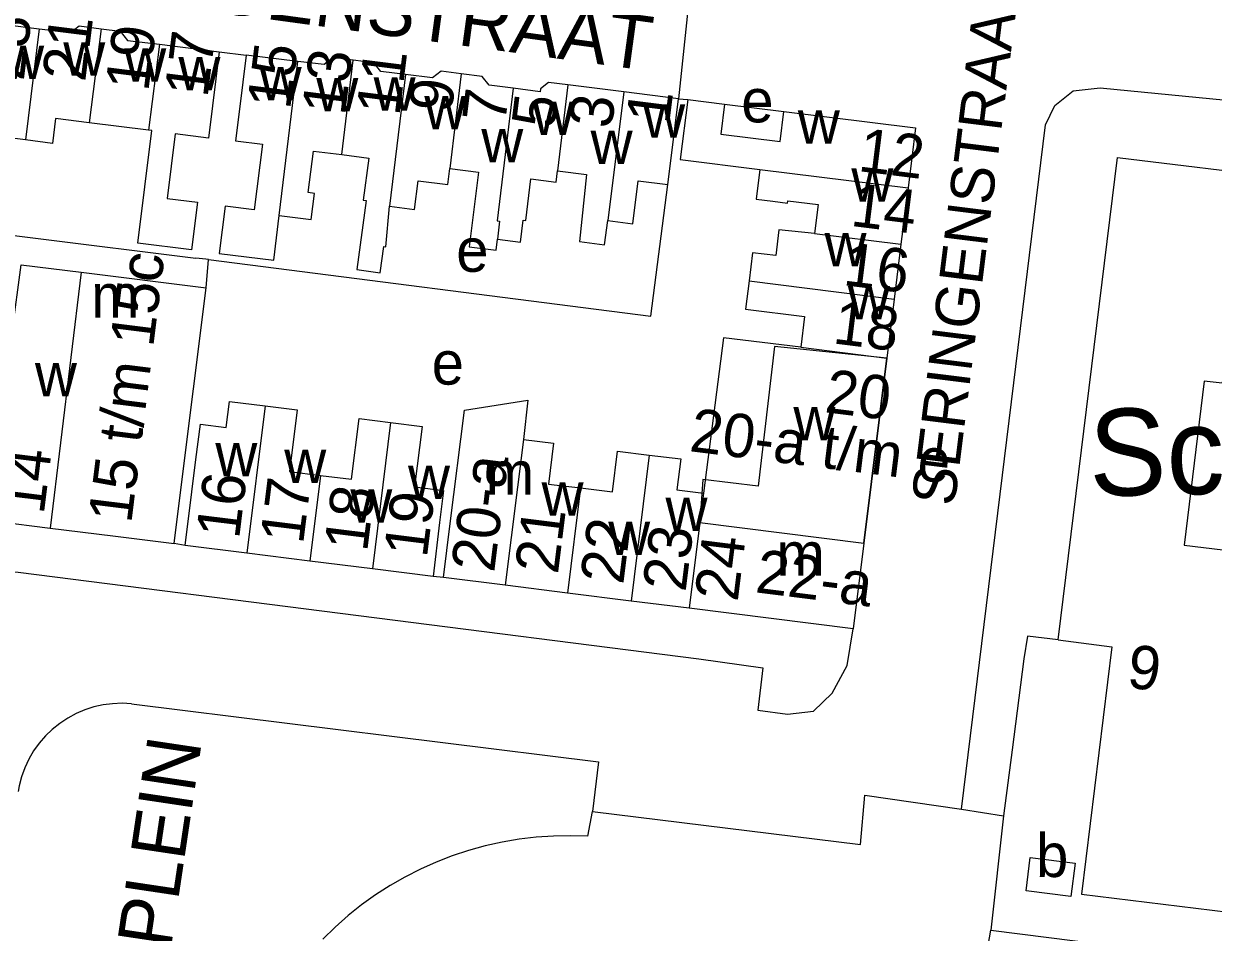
# Model space of a CAD drawing. Extents: x 161258 to 163262, y 380749 to 382054.
# Drawn here: x 162035.8 to 162145.4, y 381313.9 to 381397.6 of the extents above; entities that cross this region are included whole.
import ezdxf

# ---------------------------------------------------------------- set-up
doc = ezdxf.new("R2010")
doc.units = 0
for name, color, linetype in [('BLT_Basislijn', 7, 'Continuous'), ('BLT_Bebouwing', 7, 'Continuous'), ('BLT_Bebouwing_beschrifting', 7, 'Continuous'), ('BLT_Centroide', 7, 'Continuous'), ('BLT_Huisnummer', 7, 'Continuous'), ('BLT_Huisnummer_ tussenligend', 7, 'Continuous'), ('BLT_Huisnummer_reeks', 7, 'Continuous'), ('BLT_Huisnummer_zonder_bebouwing', 7, 'Continuous'), ('BLT_Onderverdeling_panden', 7, 'Continuous'), ('BLT_Plantopo', 7, 'Continuous'), ('BLT_Straatnaam', 7, 'Continuous'), ('BLT_Straatnaam_verkleind', 7, 'Continuous'), ('BLT_Vlakafsluiter', 7, 'Continuous')]:
    doc.layers.add(name, color=color, linetype=linetype)

msp = doc.modelspace()

# ---------------------------------------------------------------- linework, layer by layer
at = {"layer": 'BLT_Basislijn'}
for p, q in [((162053.84, 381395.03), (162056.33, 381394.72)), ((162096.16, 381390.7), (162096.99, 381390.64)), ((162100.38, 381390.22), (162105.85, 381389.54)), ((162050.69, 381349.56), (162049.69, 381349.74)), ((162074.5, 381346.61), (162073.53, 381346.72)), ((162087.8, 381322.78), (162088.23, 381325.06)), ((162122.23, 381325.29), (162126.09, 381324.66)), ((162126.09, 381324.66), (162124.92, 381314.14)), ((162123.8, 381307.68), (162124.92, 381314.14)), ((162124.92, 381314.14), (162169.61, 381308.51))]:
    msp.add_line(p, q, dxfattribs=at)
for points in [[(162122.23, 381325.29), (162129.94, 381388.31), (162130.8, 381390.09), (162132.51, 381391.45), (162134.99, 381391.72), (162147.9, 381390.45), (162227.56, 381380.14), (162226.81, 381374.13)], [(161998.59, 381388.46), (162014.82, 381386.02), (162022.11, 381379.72), (162051.68, 381376.03)], [(162052.85, 381375.89), (162093.61, 381370.67), (162095.17, 381382.81)], [(162052.85, 381375.89), (162052.61, 381375.92), (162051.68, 381376.03)], [(162052.62, 381373.3), (162052.85, 381375.89)], [(162022.1, 381353.64), (162032.05, 381342.93), (162033.01, 381343.12), (162033.82, 381347.15), (162035.33, 381347.1), (162098.01, 381339.11), (162103.9, 381338.29), (162103.44, 381334.39), (162106.18, 381334.02), (162108.58, 381334.31), (162110.29, 381335.95), (162111.69, 381338.51), (162112.22, 381341.9)], [(162131.13, 381340.86), (162128.3, 381341.21), (162127.97, 381339.11), (162126.88, 381330.75)], [(162045.77, 381334.98), (162044.89, 381335.03), (162044.01, 381334.99), (162043.14, 381334.88), (162042.29, 381334.69), (162041.45, 381334.42), (162040.65, 381334.08), (162039.88, 381333.66), (162039.14, 381333.18), (162038.46, 381332.63), (162037.83, 381332.02), (162037.26, 381331.36), (162036.74, 381330.64), (162036.3, 381329.89), (162035.93, 381329.09), (162035.63, 381328.27), (162035.41, 381327.42), (162035.32, 381326.92)], [(162045.77, 381334.98), (162088.77, 381329.65), (162088.23, 381325.06)], [(162126.88, 381330.75), (162126.09, 381324.66)], [(162088.23, 381325.06), (162112.92, 381322.01), (162113.32, 381326.56), (162122.23, 381325.29)], [(162087.8, 381322.78), (162086.21, 381322.83), (162084.63, 381322.8), (162083.04, 381322.7), (162081.46, 381322.51), (162079.9, 381322.24), (162078.34, 381321.9), (162076.81, 381321.48), (162075.3, 381320.98), (162073.82, 381320.4), (162072.37, 381319.75), (162070.95, 381319.03), (162069.57, 381318.24), (162068.24, 381317.38), (162066.94, 381316.46), (162065.7, 381315.47), (162064.51, 381314.42), (162063.37, 381313.31)]]:
    msp.add_lwpolyline(points, dxfattribs=at)
at = {"layer": 'BLT_Bebouwing'}
for p, q in [((162048.32, 381395.72), (162053.84, 381395.03)), ((162061.07, 381394.15), (162056.33, 381394.72)), ((162091.1, 381391.34), (162085.95, 381391.98)), ((162096.16, 381390.7), (162091.1, 381391.34)), ((162096.99, 381390.64), (162100.38, 381390.22)), ((162047.33, 381387.82), (162041.87, 381388.5)), ((162105.51, 381386.78), (162105.85, 381389.54)), ((162117.29, 381382.49), (162116.64, 381377.31)), ((162116.64, 381377.31), (162116.01, 381372.26)), ((162116.01, 381372.26), (162115.33, 381366.82)), ((162115.33, 381366.82), (162113.21, 381349.77)), ((162098.46, 381354.37), (162098.12, 381351.68)), ((162032.6, 381351.87), (162038.26, 381351.16)), ((162038.26, 381351.16), (162044.05, 381350.44)), ((162044.05, 381350.44), (162049.69, 381349.74)), ((162056.39, 381348.85), (162050.69, 381349.56)), ((162113.21, 381349.77), (162112.22, 381341.9)), ((162062.19, 381348.13), (162056.39, 381348.85)), ((162067.95, 381347.41), (162062.19, 381348.13)), ((162073.53, 381346.72), (162067.95, 381347.41)), ((162080.19, 381345.9), (162074.5, 381346.61)), ((162085.91, 381345.18), (162080.19, 381345.9)), ((162091.77, 381344.45), (162085.91, 381345.18)), ((162097.14, 381343.78), (162091.77, 381344.45)), ((162112.22, 381341.9), (162097.14, 381343.78))]:
    msp.add_line(p, q, dxfattribs=at)
for points in [[(162031.52, 381398.57), (162033.5, 381398.32), (162034.1, 381397.55), (162037.26, 381397.16)], [(162037.26, 381397.16), (162040.14, 381396.8), (162040.93, 381397.41), (162042.96, 381397.16)], [(162042.96, 381397.16), (162044.71, 381396.94), (162045.38, 381396.08), (162048.32, 381395.72)], [(162053.84, 381395.03), (162053.22, 381390.06), (162052.85, 381387.09)], [(162056.33, 381394.72), (162055.71, 381389.75), (162055.35, 381386.84), (162057.83, 381386.53), (162057.07, 381380.48), (162054.37, 381380.82), (162053.83, 381376.47), (162058.87, 381375.84), (162059.37, 381379.94)], [(162066.17, 381394.27), (162064.33, 381394.5), (162063.5, 381393.85), (162061.07, 381394.15)], [(162070.99, 381392.93), (162068.72, 381393.21), (162068.09, 381394.03), (162066.17, 381394.27)], [(162076.12, 381393), (162074.27, 381393.24), (162073.48, 381392.62), (162070.99, 381392.93)], [(162080.9, 381391.67), (162078.7, 381391.95), (162078.07, 381392.76), (162076.12, 381393)], [(162085.95, 381391.98), (162084.18, 381392.2), (162083.43, 381391.62), (162083.4, 381391.36), (162080.9, 381391.67)], [(162095.17, 381382.81), (162095.54, 381385.74), (162096.16, 381390.7)], [(162035.98, 381386.91), (162033.5, 381387.22), (162033.79, 381389.51), (162030.44, 381389.93)], [(162096.99, 381390.64), (162096.3, 381385.11), (162103.63, 381384.2)], [(162100.38, 381390.22), (162100.03, 381387.46), (162105.51, 381386.78)], [(162041.87, 381388.5), (162038.76, 381388.89), (162038.48, 381386.59), (162035.98, 381386.91)], [(162105.85, 381389.54), (162117.98, 381388.02), (162117.29, 381382.49)], [(162052.85, 381387.09), (162049.79, 381387.47), (162049.04, 381381.52), (162051.82, 381381.17), (162051.27, 381376.78), (162046.33, 381377.4), (162047.63, 381387.78), (162047.33, 381387.82)], [(162059.37, 381379.94), (162062.32, 381379.58), (162062.62, 381381.99), (162062.03, 381382.06), (162062.51, 381385.88), (162065.12, 381385.56)], [(162065.12, 381385.56), (162067.63, 381385.24), (162067.11, 381381.36), (162067.36, 381381.33), (162066.5, 381374.99), (162068.65, 381374.69), (162069.01, 381377.1), (162069.18, 381377.08), (162069.53, 381380.8)], [(162131.13, 381340.86), (162136.6, 381385.3), (162152.27, 381383.4)], [(162069.53, 381380.8), (162071.84, 381380.51), (162072.17, 381383.15), (162074.9, 381382.81), (162075.08, 381384.28)], [(162075.08, 381384.28), (162077.73, 381383.95), (162076.87, 381377.07), (162079.34, 381376.76), (162079.46, 381377.77)], [(162103.63, 381384.2), (162103.29, 381381.46), (162104.83, 381381.27)], [(162079.46, 381377.77), (162081.59, 381377.5), (162081.84, 381379.53), (162082.07, 381379.5), (162082.55, 381383.34), (162084.88, 381383.04), (162085, 381384.06)], [(162085, 381384.06), (162087.66, 381383.73), (162087.01, 381377.55), (162089.34, 381377.26), (162089.62, 381379.49)], [(162089.62, 381379.49), (162091.94, 381379.2), (162092.44, 381383.16), (162095.17, 381382.81)], [(162152.27, 381383.4), (162151.67, 381378.44), (162150.92, 381372.29), (162147.25, 381372.74), (162146.24, 381364.5), (162144.56, 381364.71), (162142.72, 381349.6), (162165.87, 381346.79)], [(162104.83, 381381.27), (162106.18, 381381.1), (162106.21, 381381.31), (162109.02, 381380.96), (162108.68, 381378.3)], [(162108.68, 381378.3), (162105.4, 381378.62), (162105.1, 381376.26), (162102.97, 381376.53), (162102.64, 381373.93)], [(162034.75, 381369.2), (162035.58, 381375.42), (162041.12, 381374.73)], [(162041.12, 381374.73), (162052.62, 381373.3)], [(162049.69, 381349.74), (162050.31, 381354.7), (162052.62, 381373.3)], [(162102.64, 381373.93), (162102.32, 381371.33), (162107.76, 381370.65), (162107.4, 381367.82)], [(162107.4, 381367.82), (162100.28, 381368.69), (162098.46, 381354.37)], [(162050.69, 381349.56), (162051.31, 381354.52), (162051.69, 381357.47), (162052.1, 381360.74), (162054.49, 381360.44), (162054.78, 381362.83), (162058.07, 381362.42)], [(162058.07, 381362.42), (162061.01, 381362.05), (162060.31, 381356.37), (162063.17, 381356.02)], [(162074.5, 381346.61), (162075.12, 381351.58), (162076.42, 381362.02), (162082.27, 381362.96), (162081.86, 381359.33)], [(162063.17, 381356.02), (162066.03, 381355.66), (162066.73, 381361.25), (162069.62, 381360.89)], [(162069.62, 381360.89), (162072.52, 381360.53), (162071.82, 381354.96), (162074.51, 381354.62), (162074.14, 381351.68), (162073.53, 381346.72)], [(162081.86, 381359.33), (162084.64, 381358.98), (162084.17, 381355.22), (162087.11, 381354.86)], [(162087.11, 381354.86), (162090.05, 381354.49), (162090.52, 381358.25), (162093.44, 381357.89)], [(162093.44, 381357.89), (162096.36, 381357.53), (162096, 381354.68), (162098.46, 381354.37)], [(162131.13, 381340.86), (162136.06, 381340.24), (162133.27, 381317.45), (162161.85, 381313.96), (162165.87, 381346.79)], [(162128.16, 381317.77), (162128.55, 381320.84), (162132.68, 381320.32), (162132.29, 381317.25), (162128.16, 381317.77)]]:
    msp.add_lwpolyline(points, dxfattribs=at)
at = {"layer": 'BLT_Onderverdeling_panden'}
for p, q in [((162037.26, 381397.16), (162035.98, 381386.91)), ((162042.96, 381397.16), (162041.87, 381388.5)), ((162048.32, 381395.72), (162047.33, 381387.82)), ((162059.37, 381379.94), (162061.07, 381394.15)), ((162065.12, 381385.56), (162066.17, 381394.27)), ((162070.99, 381392.93), (162069.53, 381380.8)), ((162076.12, 381393), (162075.08, 381384.28)), ((162091.1, 381391.34), (162089.62, 381379.49)), ((162103.63, 381384.2), (162117.29, 381382.49)), ((162108.68, 381378.3), (162116.64, 381377.31)), ((162041.12, 381374.73), (162038.26, 381351.16)), ((162102.64, 381373.93), (162116.01, 381372.26)), ((162107.4, 381367.82), (162115.33, 381366.82)), ((162058.07, 381362.42), (162056.39, 381348.85)), ((162069.62, 381360.89), (162067.95, 381347.41)), ((162081.86, 381359.33), (162080.19, 381345.9)), ((162093.44, 381357.89), (162091.77, 381344.45)), ((162063.17, 381356.02), (162062.19, 381348.13)), ((162087.11, 381354.86), (162085.91, 381345.18)), ((162098.12, 381351.68), (162097.14, 381343.78)), ((162098.12, 381351.68), (162113.21, 381349.77))]:
    msp.add_line(p, q, dxfattribs=at)
for points in [[(162085.95, 381391.98), (162085, 381384.06)], [(162080.9, 381391.67), (162079.43, 381379.47), (162079.66, 381379.44), (162079.46, 381377.77)]]:
    msp.add_lwpolyline(points, dxfattribs=at)
at = {"layer": 'BLT_Plantopo'}
msp.add_lwpolyline([(162105, 381367.88), (162103.47, 381355.03), (162098.4, 381355.64), (162098.12, 381351.68), (162113.21, 381349.77), (162115.33, 381366.82)], close=True, dxfattribs=at)
at = {"layer": 'BLT_Vlakafsluiter'}
msp.add_line((162097.18, 381400.62), (162096.16, 381390.7), dxfattribs=at)

# ---------------------------------------------------------------- texts
at = {"layer": 'BLT_Bebouwing_beschrifting'}
msp.add_text('School', height=8, rotation=1.0866, dxfattribs=at).set_placement((162134.02, 381354.1))
at = {"layer": 'BLT_Centroide'}
for s, p in [('w', (162033.84, 381392.52)), ('w', (162039.47, 381392.84)), ('w', (162045.09, 381392.27)), ('w', (162050.08, 381391.47)), ('w', (162057.56, 381390.56)), ('w', (162062.78, 381389.55)), ('w', (162068.06, 381389.61)), ('w', (162072.73, 381387.89)), ('e', (162101.93, 381388.53)), ('w', (162082.69, 381387.38)), ('w', (162092.89, 381387.11)), ('w', (162107.14, 381386.56)), ('w', (162077.98, 381384.86)), ('w', (162088.05, 381384.69)), ('w', (162112.07, 381381.22)), ('e', (162075.67, 381374.77)), ('w', (162109.6, 381375.28)), ('m', (162042.04, 381370.56)), ('w', (162111.75, 381370.38)), ('e', (162073.41, 381364.38)), ('w', (162036.86, 381363.3)), ('w', (162106.73, 381359.25)), ('w', (162053.48, 381355.93)), ('w', (162059.83, 381355.31)), ('w', (162071.23, 381353.84)), ('m', (162078.39, 381354.23)), ('w', (162065.91, 381351.67)), ('w', (162083.53, 381352.3)), ('w', (162094.95, 381350.89)), ('w', (162089.67, 381348.7)), ('m', (162105.17, 381346.78)), ('b', (162129.08, 381319.03))]:
    msp.add_text(s, height=4, dxfattribs=at).set_placement(p)
at = {"layer": 'BLT_Huisnummer'}
for s, rotation, p in [('21', 82.8685, (162041.48, 381392.2)), ('17', 82.8764, (162052.75, 381390.74)), ('15', 82.8669, (162060.36, 381389.64)), ('9', 82.8734, (162075.23, 381389.36)), ('5', 82.8785, (162084.71, 381387.89)), ('1', 82.8764, (162095.28, 381388.29)), ('12', 352.8776, (162112.61, 381384.06)), ('16', 352.8776, (162111.23, 381373.55)), ('20', 352.867, (162109.53, 381361.85)), ('14', 82.9222, (162037.67, 381352.35)), ('16', 82.917, (162055.66, 381350.09)), ('17', 82.9078, (162061.56, 381349.61)), ('18', 82.9132, (162067.46, 381348.91)), ('19', 82.9132, (162072.96, 381348.36)), ('21', 82.9117, (162085.03, 381346.85)), ('22', 82.9164, (162091.05, 381345.9)), ('23', 82.9151, (162096.79, 381345.22)), ('9', 353.074, (162137.36, 381336.5))]:
    msp.add_text(s, height=4, rotation=rotation, dxfattribs=at).set_placement(p)
at = {"layer": 'BLT_Huisnummer_ tussenligend'}
for s, rotation, p in [('23', 82.8685, (162035.82, 381392.3)), ('19', 82.8764, (162047.3, 381391.3)), ('13', 82.8669, (162065.41, 381389.09)), ('11', 82.8734, (162070.42, 381389.06)), ('7', 82.8785, (162080.17, 381388.38)), ('3', 82.8764, (162089.98, 381387.88)), ('14', 352.8776, (162111.91, 381379.01)), ('18', 352.867, (162110.28, 381368.19))]:
    msp.add_text(s, height=4, rotation=rotation, dxfattribs=at).set_placement(p)
at = {"layer": 'BLT_Huisnummer_reeks'}
for s, rotation, p in [('15 t/m 15c', 82.9119, (162045.73, 381351.53)), ('20-a', 82.9034, (162079.16, 381347.01)), ('24', 82.8813, (162101.59, 381344.32)), ('22-a', 352.867, (162103.13, 381345.26))]:
    msp.add_text(s, height=4, rotation=rotation, dxfattribs=at).set_placement(p)
at = {"layer": 'BLT_Huisnummer_zonder_bebouwing'}
msp.add_text('20-a t/m e', height=4, rotation=352.867, dxfattribs=at).set_placement((162097.06, 381358.26))
at = {"layer": 'BLT_Straatnaam'}
for s, height, rotation, p in [('GOUDENREGENSTRAAT', 5, 352.2398, (162014.59, 381404)), ('ST GERARDUSPLEIN', 4.9999, 81.4987, (162042.24, 381264.59))]:
    msp.add_text(s, height=height, rotation=rotation, dxfattribs=at).set_placement(p)
at = {"layer": 'BLT_Straatnaam_verkleind'}
msp.add_text('SERINGENSTRAAT', height=3.9999, rotation=82.9004, dxfattribs=at).set_placement((162121.56, 381353.1))

doc.saveas('drawing.dxf')
